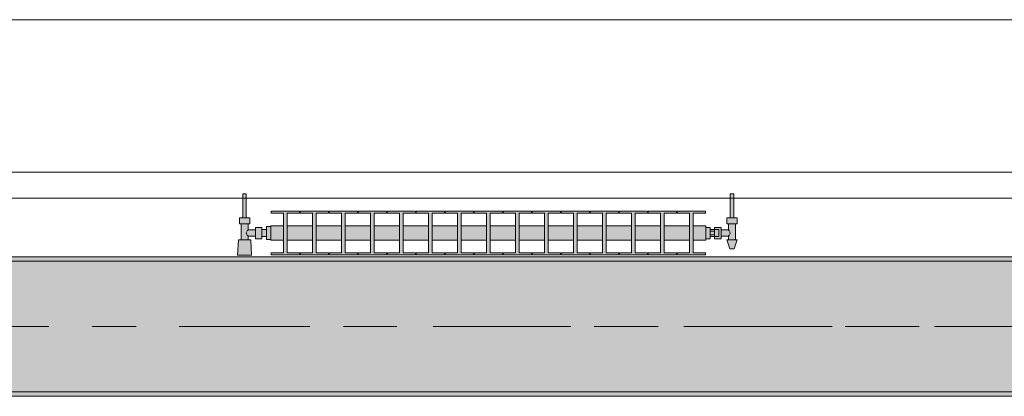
# Model space of a CAD drawing. Header units: metres. Extents: x -3.6 to 84.5, y -11 to 16.8.
# Tile 294 of 389: x 37.213 to 39.476, y 12.99 to 13.855. Entities that reach past the tile are written whole.
import ezdxf

# ---------------------------------------------------------------- set-up
doc = ezdxf.new("R2010")
doc.units = ezdxf.units.M
doc.header["$MEASUREMENT"] = 0
doc.linetypes.add('Achse', pattern=[0.2, 0.1, -0.05, 0, -0.05])
doc.linetypes.add('Strichlinie doppelt', pattern=[0.546806, 0.264583, -0.105833, 0.070556, -0.105833])
for name, color, linetype in [('451 - Universal.Achsen Raster', 7, 'Continuous'), ('604 - Struktur.Wand Aussen', 7, 'Continuous'), ('608 - Struktur.Träger', 7, 'Continuous'), ('801 - HKLSE.Heizung_ Klima_ Lüftung', 7, 'Continuous'), ('Neubau_653 - Abdeckung.TB Verkofferung', 7, 'Continuous')]:
    doc.layers.add(name, color=color, linetype=linetype)
pattern_1 = [(45, (0, 0), (-0.01767767, 0.01767767), [0, -0.025])]

msp = doc.modelspace()

# ---------------------------------------------------------------- hatches: boundary and pattern name
at = {"layer": '608 - Struktur.Träger', "linetype": 'Continuous', "lineweight": 0, "true_color": 0x000000}
h = msp.add_hatch(dxfattribs=at)
h.set_pattern_fill('Gips_0001', color=18, style=0, pattern_type=2)
h.set_pattern_definition(pattern_1)
h.paths.add_polyline_path([(36.69, 13.3), (39.97, 13.3), (39.97, 13.31), (36.69, 13.31)])
h = msp.add_hatch(dxfattribs=at)
h.set_pattern_fill('Beton__Stahlbeton_0001', color=18, style=0, pattern_type=2)
h.set_pattern_definition([(45, (0, 0), (-0.0848528, 0.0848528), []), (45, (-0.04243, 0.04243), (-0.0848528, 0.0848528), [0.09, -0.03])])
h.paths.add_polyline_path([(15.09, 13.3), (14.78, 13.3), (14.78, 13), (15.09, 13), (18.37, 13), (18.69, 13), (21.97, 13), (22.29, 13), (25.57, 13), (25.89, 13), (29.17, 13), (29.49, 13), (32.77, 13), (33.09, 13), (36.37, 13), (36.69, 13), (39.97, 13), (40.29, 13), (43.57, 13), (43.89, 13), (47.17, 13), (47.48, 13), (47.48, 13.3), (47.17, 13.3), (43.89, 13.3), (43.57, 13.3), (40.29, 13.3), (39.97, 13.3), (36.69, 13.3), (36.37, 13.3), (33.09, 13.3), (32.77, 13.3), (29.49, 13.3), (29.17, 13.3), (25.89, 13.3), (25.57, 13.3), (22.29, 13.3), (21.97, 13.3), (18.69, 13.3), (18.37, 13.3)])
h = msp.add_hatch(dxfattribs=at)
h.set_pattern_fill('Gips_0001', color=18, style=0, pattern_type=2)
h.set_pattern_definition(pattern_1)
h.paths.add_polyline_path([(36.69, 12.99), (39.97, 12.99), (39.97, 13), (36.69, 13)])
at = {"layer": '801 - HKLSE.Heizung_ Klima_ Lüftung', "linetype": 'Continuous', "lineweight": 0, "true_color": 0x3a3a3a}
for points in [[(37.79, 13.3503), (37.79, 13.3797), (37.78, 13.3797), (37.78, 13.373), (37.77, 13.373), (37.77, 13.378), (37.755, 13.378), (37.755, 13.372), (37.738, 13.372), (37.738, 13.386), (37.742, 13.386), (37.742, 13.4), (37.734, 13.4), (37.734, 13.455), (37.726, 13.455), (37.726, 13.4), (37.718, 13.4), (37.718, 13.386), (37.722, 13.386), (37.722, 13.349), (37.716, 13.349), (37.714, 13.314), (37.746, 13.314), (37.744, 13.349), (37.738, 13.349), (37.738, 13.358), (37.755, 13.358), (37.755, 13.352), (37.77, 13.352), (37.77, 13.357), (37.78, 13.357), (37.78, 13.3503)], [(38.79, 13.352), (38.8, 13.352), (38.8, 13.357), (38.81, 13.357), (38.81, 13.352), (38.825, 13.352), (38.825, 13.358), (38.842, 13.358), (38.842, 13.349), (38.838, 13.349), (38.845, 13.329), (38.855, 13.329), (38.862, 13.349), (38.858, 13.349), (38.858, 13.386), (38.862, 13.386), (38.862, 13.4), (38.854, 13.4), (38.854, 13.455), (38.846, 13.455), (38.846, 13.4), (38.838, 13.4), (38.838, 13.386), (38.842, 13.386), (38.842, 13.372), (38.825, 13.372), (38.825, 13.378), (38.81, 13.378), (38.81, 13.373), (38.8, 13.373), (38.8, 13.378), (38.79, 13.378)], [(37.79, 13.3817), (37.79, 13.3483), (37.8192, 13.3483), (37.8192, 13.3192), (37.7908, 13.3192), (37.7908, 13.315), (37.8558, 13.315), (37.8558, 13.3192), (37.8275, 13.3192), (37.8275, 13.3483), (37.8858, 13.3483), (37.8858, 13.3192), (37.8575, 13.3192), (37.8575, 13.315), (37.9225, 13.315), (37.9225, 13.3192), (37.8942, 13.3192), (37.8942, 13.3483), (37.9525, 13.3483), (37.9525, 13.3192), (37.9242, 13.3192), (37.9242, 13.315), (37.9892, 13.315), (37.9892, 13.3192), (37.9608, 13.3192), (37.9608, 13.3483), (38.0192, 13.3483), (38.0192, 13.3192), (37.9908, 13.3192), (37.9908, 13.315), (38.0558, 13.315), (38.0558, 13.3192), (38.0275, 13.3192), (38.0275, 13.3483), (38.0858, 13.3483), (38.0858, 13.3192), (38.0575, 13.3192), (38.0575, 13.315), (38.1225, 13.315), (38.1225, 13.3192), (38.0942, 13.3192), (38.0942, 13.3483), (38.1525, 13.3483), (38.1525, 13.3192), (38.1242, 13.3192), (38.1242, 13.315), (38.1892, 13.315), (38.1892, 13.3192), (38.1608, 13.3192), (38.1608, 13.3483), (38.2192, 13.3483), (38.2192, 13.3192), (38.1908, 13.3192), (38.1908, 13.315), (38.2558, 13.315), (38.2558, 13.3192), (38.2275, 13.3192), (38.2275, 13.3483), (38.2858, 13.3483), (38.2858, 13.3192), (38.2575, 13.3192), (38.2575, 13.315), (38.3225, 13.315), (38.3225, 13.3192), (38.2942, 13.3192), (38.2942, 13.3483), (38.3525, 13.3483), (38.3525, 13.3192), (38.3242, 13.3192), (38.3242, 13.315), (38.3892, 13.315), (38.3892, 13.3192), (38.3608, 13.3192), (38.3608, 13.3483), (38.4192, 13.3483), (38.4192, 13.3192), (38.3908, 13.3192), (38.3908, 13.315), (38.4558, 13.315), (38.4558, 13.3192), (38.4275, 13.3192), (38.4275, 13.3483), (38.4858, 13.3483), (38.4858, 13.3192), (38.4575, 13.3192), (38.4575, 13.315), (38.5225, 13.315), (38.5225, 13.3192), (38.4942, 13.3192), (38.4942, 13.3483), (38.5525, 13.3483), (38.5525, 13.3192), (38.5242, 13.3192), (38.5242, 13.315), (38.5892, 13.315), (38.5892, 13.3192), (38.5608, 13.3192), (38.5608, 13.3483), (38.6192, 13.3483), (38.6192, 13.3192), (38.5908, 13.3192), (38.5908, 13.315), (38.6558, 13.315), (38.6558, 13.3192), (38.6275, 13.3192), (38.6275, 13.3483), (38.6858, 13.3483), (38.6858, 13.3192), (38.6575, 13.3192), (38.6575, 13.315), (38.7225, 13.315), (38.7225, 13.3192), (38.6942, 13.3192), (38.6942, 13.3483), (38.7525, 13.3483), (38.7525, 13.3192), (38.7242, 13.3192), (38.7242, 13.315), (38.7892, 13.315), (38.7892, 13.3192), (38.7608, 13.3192), (38.7608, 13.3483), (38.79, 13.3483), (38.79, 13.3817), (38.7608, 13.3817), (38.7608, 13.4108), (38.7892, 13.4108), (38.7892, 13.415), (38.7242, 13.415), (38.7242, 13.4108), (38.7525, 13.4108), (38.7525, 13.3817), (38.6942, 13.3817), (38.6942, 13.4108), (38.7225, 13.4108), (38.7225, 13.415), (38.6575, 13.415), (38.6575, 13.4108), (38.6858, 13.4108), (38.6858, 13.3817), (38.6275, 13.3817), (38.6275, 13.4108), (38.6558, 13.4108), (38.6558, 13.415), (38.5908, 13.415), (38.5908, 13.4108), (38.6192, 13.4108), (38.6192, 13.3817), (38.5608, 13.3817), (38.5608, 13.4108), (38.5892, 13.4108), (38.5892, 13.415), (38.5242, 13.415), (38.5242, 13.4108), (38.5525, 13.4108), (38.5525, 13.3817), (38.4942, 13.3817), (38.4942, 13.4108), (38.5225, 13.4108), (38.5225, 13.415), (38.4575, 13.415), (38.4575, 13.4108), (38.4858, 13.4108), (38.4858, 13.3817), (38.4275, 13.3817), (38.4275, 13.4108), (38.4558, 13.4108), (38.4558, 13.415), (38.3908, 13.415), (38.3908, 13.4108), (38.4192, 13.4108), (38.4192, 13.3817), (38.3608, 13.3817), (38.3608, 13.4108), (38.3892, 13.4108), (38.3892, 13.415), (38.3242, 13.415), (38.3242, 13.4108), (38.3525, 13.4108), (38.3525, 13.3817), (38.2942, 13.3817), (38.2942, 13.4108), (38.3225, 13.4108), (38.3225, 13.415), (38.2575, 13.415), (38.2575, 13.4108), (38.2858, 13.4108), (38.2858, 13.3817), (38.2275, 13.3817), (38.2275, 13.4108), (38.2558, 13.4108), (38.2558, 13.415), (38.1908, 13.415), (38.1908, 13.4108), (38.2192, 13.4108), (38.2192, 13.3817), (38.1608, 13.3817), (38.1608, 13.4108), (38.1892, 13.4108), (38.1892, 13.415), (38.1242, 13.415), (38.1242, 13.4108), (38.1525, 13.4108), (38.1525, 13.3817), (38.0942, 13.3817), (38.0942, 13.4108), (38.1225, 13.4108), (38.1225, 13.415), (38.0575, 13.415), (38.0575, 13.4108), (38.0858, 13.4108), (38.0858, 13.3817), (38.0275, 13.3817), (38.0275, 13.4108), (38.0558, 13.4108), (38.0558, 13.415), (37.9908, 13.415), (37.9908, 13.4108), (38.0192, 13.4108), (38.0192, 13.3817), (37.9608, 13.3817), (37.9608, 13.4108), (37.9892, 13.4108), (37.9892, 13.415), (37.9242, 13.415), (37.9242, 13.4108), (37.9525, 13.4108), (37.9525, 13.3817), (37.8942, 13.3817), (37.8942, 13.4108), (37.9225, 13.4108), (37.9225, 13.415), (37.8575, 13.415), (37.8575, 13.4108), (37.8858, 13.4108), (37.8858, 13.3817), (37.8275, 13.3817), (37.8275, 13.4108), (37.8558, 13.4108), (37.8558, 13.415), (37.7908, 13.415), (37.7908, 13.4108), (37.8192, 13.4108), (37.8192, 13.3817)]]:
    msp.add_hatch(color=250, dxfattribs=at).paths.add_polyline_path(points)

# ---------------------------------------------------------------- linework, layer by layer
at = {"layer": '451 - Universal.Achsen Raster', "color": 160, "linetype": 'Strichlinie doppelt', "lineweight": 9, "true_color": 0x3232ff}
msp.add_line((64.935, 13.15), (-3.175, 13.15), dxfattribs=at)
at = {"layer": '604 - Struktur.Wand Aussen', "color": 7, "linetype": 'Continuous', "lineweight": 13}
for p, q in [((39.53, 13.855), (37.13, 13.855)), ((37.13, 13.445), (39.53, 13.445))]:
    msp.add_line(p, q, dxfattribs=at)
at = {"layer": '608 - Struktur.Träger', "color": 7, "linetype": 'Continuous', "lineweight": 13}
for p, q in [((14.78, 13.31), (47.48, 13.31)), ((39.97, 13.3), (36.69, 13.3)), ((14.78, 12.99), (47.48, 12.99))]:
    msp.add_line(p, q, dxfattribs=at)
at = {"layer": '608 - Struktur.Träger', "color": 7, "linetype": 'Continuous', "lineweight": 5}
for p, q in [((39.97, 13.31), (36.69, 13.31)), ((39.97, 12.99), (36.69, 12.99))]:
    msp.add_line(p, q, dxfattribs=at)
at = {"layer": '608 - Struktur.Träger', "color": 7, "linetype": 'Achse', "lineweight": 9}
msp.add_line((14.78, 13.15), (47.48, 13.15), dxfattribs=at)
at = {"layer": '608 - Struktur.Träger', "color": 7, "linetype": 'Continuous', "lineweight": 13, "flags": 128}
msp.add_lwpolyline([(47.48, 13), (47.17, 13), (43.89, 13), (43.57, 13), (40.29, 13), (39.97, 13), (36.69, 13), (36.37, 13), (33.09, 13), (32.77, 13), (29.49, 13), (29.17, 13), (25.89, 13), (25.57, 13), (22.29, 13), (21.97, 13), (18.69, 13), (18.37, 13), (15.09, 13), (14.78, 13)], dxfattribs=at)
at = {"layer": '801 - HKLSE.Heizung_ Klima_ Lüftung', "color": 7, "linetype": 'Continuous', "lineweight": 5, "true_color": 0xebebeb}
for p, q in [((37.7272, 13.455), (37.726, 13.455)), ((37.726, 13.455), (37.726, 13.4)), ((37.73, 13.455), (37.7272, 13.455)), ((37.7328, 13.455), (37.73, 13.455)), ((37.734, 13.455), (37.7328, 13.455)), ((37.734, 13.455), (37.734, 13.4)), ((38.846, 13.455), (38.8472, 13.455)), ((38.846, 13.455), (38.846, 13.4)), ((38.8472, 13.455), (38.85, 13.455)), ((38.85, 13.455), (38.8528, 13.455)), ((38.8528, 13.455), (38.854, 13.455)), ((38.854, 13.455), (38.854, 13.4)), ((37.724, 13.4), (37.718, 13.4)), ((37.718, 13.4), (37.718, 13.386)), ((37.736, 13.4), (37.724, 13.4)), ((37.7272, 13.4), (37.726, 13.4)), ((37.73, 13.4), (37.7272, 13.4)), ((37.7328, 13.4), (37.73, 13.4)), ((37.734, 13.4), (37.7328, 13.4)), ((37.742, 13.4), (37.736, 13.4)), ((37.742, 13.4), (37.742, 13.386)), ((37.7908, 13.415), (37.7908, 13.4108)), ((37.8558, 13.415), (37.7908, 13.415)), ((37.7908, 13.415), (37.7908, 13.4108)), ((37.7908, 13.4108), (37.8192, 13.4108)), ((37.8192, 13.4108), (37.8192, 13.3192)), ((37.8275, 13.3192), (37.8275, 13.4108)), ((37.8275, 13.4108), (37.8558, 13.4108)), ((37.8558, 13.4108), (37.8558, 13.415)), ((37.8575, 13.415), (37.8575, 13.4108)), ((37.9225, 13.415), (37.8575, 13.415)), ((37.8575, 13.415), (37.8575, 13.4108)), ((37.8575, 13.4108), (37.8858, 13.4108)), ((37.8858, 13.4108), (37.8858, 13.3192)), ((37.8942, 13.3192), (37.8942, 13.4108)), ((37.8942, 13.4108), (37.9225, 13.4108)), ((37.9225, 13.4108), (37.9225, 13.415)), ((37.9225, 13.4108), (37.9225, 13.415)), ((37.9892, 13.415), (37.9242, 13.415)), ((37.9242, 13.415), (37.9242, 13.4108)), ((37.9242, 13.4108), (37.9525, 13.4108)), ((37.9525, 13.4108), (37.9525, 13.3192)), ((37.9608, 13.3192), (37.9608, 13.4108)), ((37.9608, 13.4108), (37.9892, 13.4108)), ((37.9892, 13.4108), (37.9892, 13.415)), ((37.9892, 13.4108), (37.9892, 13.415)), ((38.0558, 13.415), (37.9908, 13.415)), ((37.9908, 13.415), (37.9908, 13.4108)), ((37.9908, 13.4108), (38.0192, 13.4108)), ((38.0192, 13.4108), (38.0192, 13.3192)), ((38.0275, 13.3192), (38.0275, 13.4108)), ((38.0275, 13.4108), (38.0558, 13.4108)), ((38.0558, 13.4108), (38.0558, 13.415)), ((38.0575, 13.415), (38.0575, 13.4108)), ((38.1225, 13.415), (38.0575, 13.415)), ((38.0575, 13.415), (38.0575, 13.4108)), ((38.0575, 13.4108), (38.0858, 13.4108)), ((38.0858, 13.4108), (38.0858, 13.3192)), ((38.0942, 13.3192), (38.0942, 13.4108)), ((38.0942, 13.4108), (38.1225, 13.4108)), ((38.1225, 13.4108), (38.1225, 13.415)), ((38.1225, 13.4108), (38.1225, 13.415)), ((38.1892, 13.415), (38.1242, 13.415)), ((38.1242, 13.415), (38.1242, 13.4108)), ((38.1242, 13.4108), (38.1525, 13.4108)), ((38.1525, 13.4108), (38.1525, 13.3192)), ((38.1608, 13.3192), (38.1608, 13.4108)), ((38.1608, 13.4108), (38.1892, 13.4108)), ((38.1892, 13.4108), (38.1892, 13.415)), ((38.1908, 13.415), (38.1908, 13.4108)), ((38.2558, 13.415), (38.1908, 13.415)), ((38.1908, 13.415), (38.1908, 13.4108)), ((38.1908, 13.4108), (38.2192, 13.4108)), ((38.2192, 13.4108), (38.2192, 13.3192)), ((38.2275, 13.3192), (38.2275, 13.4108)), ((38.2275, 13.4108), (38.2558, 13.4108)), ((38.2558, 13.4108), (38.2558, 13.415)), ((38.3225, 13.415), (38.2575, 13.415)), ((38.2575, 13.415), (38.2575, 13.4108)), ((38.2575, 13.4108), (38.2858, 13.4108)), ((38.2858, 13.4108), (38.2858, 13.3192)), ((38.2942, 13.3192), (38.2942, 13.4108)), ((38.2942, 13.4108), (38.3225, 13.4108)), ((38.3225, 13.4108), (38.3225, 13.415)), ((38.3225, 13.4108), (38.3225, 13.415)), ((38.3892, 13.415), (38.3242, 13.415)), ((38.3242, 13.415), (38.3242, 13.4108)), ((38.3242, 13.4108), (38.3525, 13.4108)), ((38.3525, 13.4108), (38.3525, 13.3192)), ((38.3608, 13.3192), (38.3608, 13.4108)), ((38.3608, 13.4108), (38.3892, 13.4108)), ((38.3892, 13.4108), (38.3892, 13.415)), ((38.3892, 13.4108), (38.3892, 13.415)), ((38.3908, 13.415), (38.3908, 13.4108)), ((38.4558, 13.415), (38.3908, 13.415)), ((38.3908, 13.415), (38.3908, 13.4108)), ((38.3908, 13.4108), (38.4192, 13.4108)), ((38.4192, 13.4108), (38.4192, 13.3192)), ((38.4275, 13.3192), (38.4275, 13.4108)), ((38.4275, 13.4108), (38.4558, 13.4108)), ((38.4558, 13.4108), (38.4558, 13.415)), ((38.5225, 13.415), (38.4575, 13.415)), ((38.4575, 13.415), (38.4575, 13.4108)), ((38.4575, 13.4108), (38.4858, 13.4108)), ((38.4858, 13.4108), (38.4858, 13.3192)), ((38.4942, 13.3192), (38.4942, 13.4108)), ((38.4942, 13.4108), (38.5225, 13.4108)), ((38.5225, 13.4108), (38.5225, 13.415)), ((38.5892, 13.415), (38.5242, 13.415)), ((38.5242, 13.415), (38.5242, 13.4108)), ((38.5242, 13.4108), (38.5525, 13.4108)), ((38.5525, 13.4108), (38.5525, 13.3192)), ((38.5608, 13.3192), (38.5608, 13.4108)), ((38.5608, 13.4108), (38.5892, 13.4108)), ((38.5892, 13.4108), (38.5892, 13.415)), ((38.5892, 13.4108), (38.5892, 13.415)), ((38.5908, 13.415), (38.5908, 13.4108)), ((38.6558, 13.415), (38.5908, 13.415)), ((38.5908, 13.415), (38.5908, 13.4108)), ((38.5908, 13.4108), (38.6192, 13.4108)), ((38.6192, 13.4108), (38.6192, 13.3192)), ((38.6275, 13.3192), (38.6275, 13.4108)), ((38.6275, 13.4108), (38.6558, 13.4108)), ((38.6558, 13.4108), (38.6558, 13.415)), ((38.6575, 13.415), (38.6575, 13.4108)), ((38.7225, 13.415), (38.6575, 13.415)), ((38.6575, 13.415), (38.6575, 13.4108)), ((38.6575, 13.4108), (38.6858, 13.4108)), ((38.6858, 13.4108), (38.6858, 13.3192)), ((38.6942, 13.3192), (38.6942, 13.4108)), ((38.6942, 13.4108), (38.7225, 13.4108)), ((38.7225, 13.4108), (38.7225, 13.415)), ((38.7225, 13.4108), (38.7225, 13.415)), ((38.7242, 13.415), (38.7242, 13.4108)), ((38.7892, 13.415), (38.7242, 13.415)), ((38.7242, 13.415), (38.7242, 13.4108)), ((38.7242, 13.4108), (38.7525, 13.4108)), ((38.7525, 13.4108), (38.7525, 13.3192)), ((38.7608, 13.3192), (38.7608, 13.4108)), ((38.7608, 13.4108), (38.7892, 13.4108)), ((38.7892, 13.4108), (38.7892, 13.415)), ((38.838, 13.4), (38.844, 13.4)), ((38.838, 13.4), (38.838, 13.386)), ((38.844, 13.4), (38.856, 13.4)), ((38.846, 13.4), (38.8472, 13.4)), ((38.8472, 13.4), (38.85, 13.4)), ((38.85, 13.4), (38.8528, 13.4)), ((38.8528, 13.4), (38.854, 13.4)), ((38.856, 13.4), (38.862, 13.4)), ((38.862, 13.4), (38.862, 13.386)), ((37.724, 13.386), (37.718, 13.386)), ((37.722, 13.386), (37.722, 13.349)), ((37.736, 13.386), (37.724, 13.386)), ((37.742, 13.386), (37.736, 13.386)), ((37.738, 13.372), (37.7363, 13.3699)), ((37.738, 13.386), (37.738, 13.372)), ((37.738, 13.372), (37.755, 13.372)), ((37.755, 13.378), (37.755, 13.3715)), ((37.755, 13.378), (37.77, 13.378)), ((37.755, 13.3715), (37.755, 13.3585)), ((37.77, 13.378), (37.77, 13.3715)), ((37.77, 13.373), (37.78, 13.373)), ((37.77, 13.3715), (37.77, 13.3585)), ((37.78, 13.3797), (37.78, 13.365)), ((37.78, 13.3797), (37.79, 13.3797)), ((37.78, 13.3797), (37.78, 13.365)), ((37.78, 13.3797), (37.79, 13.3797)), ((37.78, 13.373), (37.78, 13.3707)), ((37.79, 13.3817), (37.79, 13.3768)), ((37.79, 13.3817), (37.8192, 13.3817)), ((37.79, 13.3768), (37.79, 13.365)), ((37.8275, 13.3817), (37.8858, 13.3817)), ((37.8942, 13.3817), (37.9525, 13.3817)), ((37.9608, 13.3817), (38.0192, 13.3817)), ((38.0275, 13.3817), (38.0858, 13.3817)), ((38.0942, 13.3817), (38.1525, 13.3817)), ((38.1608, 13.3817), (38.2192, 13.3817)), ((38.2275, 13.3817), (38.2858, 13.3817)), ((38.2942, 13.3817), (38.3525, 13.3817)), ((38.3608, 13.3817), (38.4192, 13.3817)), ((38.4275, 13.3817), (38.4858, 13.3817)), ((38.4942, 13.3817), (38.5525, 13.3817)), ((38.5608, 13.3817), (38.6192, 13.3817)), ((38.6275, 13.3817), (38.6858, 13.3817)), ((38.6942, 13.3817), (38.7525, 13.3817)), ((38.7608, 13.3817), (38.79, 13.3817)), ((38.79, 13.3817), (38.79, 13.3768)), ((38.79, 13.378), (38.8, 13.378)), ((38.79, 13.3768), (38.79, 13.365)), ((38.8, 13.378), (38.8, 13.365)), ((38.81, 13.373), (38.8, 13.373)), ((38.81, 13.373), (38.81, 13.378)), ((38.81, 13.378), (38.81, 13.3715)), ((38.825, 13.378), (38.81, 13.378)), ((38.81, 13.373), (38.81, 13.3707)), ((38.81, 13.373), (38.82, 13.373)), ((38.81, 13.373), (38.81, 13.3707)), ((38.81, 13.3715), (38.81, 13.3693)), ((38.82, 13.373), (38.82, 13.3707)), ((38.825, 13.378), (38.825, 13.3715)), ((38.842, 13.372), (38.825, 13.372)), ((38.825, 13.3715), (38.825, 13.3585)), ((38.838, 13.386), (38.844, 13.386)), ((38.842, 13.386), (38.842, 13.372)), ((38.842, 13.372), (38.8437, 13.3699)), ((38.844, 13.386), (38.856, 13.386)), ((38.856, 13.386), (38.862, 13.386)), ((38.858, 13.386), (38.858, 13.349)), ((37.716, 13.349), (37.714, 13.314)), ((37.7201, 13.349), (37.716, 13.349)), ((37.73, 13.349), (37.7201, 13.349)), ((37.7399, 13.349), (37.73, 13.349)), ((37.7353, 13.3679), (37.7339, 13.365)), ((37.7339, 13.365), (37.7353, 13.3621)), ((37.7363, 13.3699), (37.7358, 13.3689)), ((37.7358, 13.3611), (37.7363, 13.3601)), ((37.7363, 13.3601), (37.738, 13.358)), ((37.738, 13.358), (37.738, 13.349)), ((37.738, 13.358), (37.755, 13.358)), ((37.744, 13.349), (37.7399, 13.349)), ((37.744, 13.349), (37.746, 13.314)), ((37.755, 13.3585), (37.755, 13.352)), ((37.755, 13.352), (37.77, 13.352)), ((37.77, 13.3585), (37.77, 13.352)), ((37.77, 13.357), (37.78, 13.357)), ((37.78, 13.3707), (37.78, 13.365)), ((37.78, 13.365), (37.78, 13.3503)), ((37.78, 13.365), (37.78, 13.3503)), ((37.78, 13.365), (37.78, 13.3593)), ((37.78, 13.3593), (37.78, 13.357)), ((37.78, 13.3503), (37.79, 13.3503)), ((37.78, 13.3503), (37.79, 13.3503)), ((37.78, 13.3503), (37.79, 13.3503)), ((37.78, 13.3503), (37.79, 13.3503)), ((37.79, 13.365), (37.79, 13.3532)), ((37.79, 13.3532), (37.79, 13.3483)), ((37.79, 13.3483), (37.8192, 13.3483)), ((37.8275, 13.3483), (37.8858, 13.3483)), ((37.8942, 13.3483), (37.9525, 13.3483)), ((37.9608, 13.3483), (38.0192, 13.3483)), ((38.0275, 13.3483), (38.0858, 13.3483)), ((38.0942, 13.3483), (38.1525, 13.3483)), ((38.1608, 13.3483), (38.2192, 13.3483)), ((38.2275, 13.3483), (38.2858, 13.3483)), ((38.2942, 13.3483), (38.3525, 13.3483)), ((38.3608, 13.3483), (38.4192, 13.3483)), ((38.4275, 13.3483), (38.4858, 13.3483)), ((38.4942, 13.3483), (38.5525, 13.3483)), ((38.5608, 13.3483), (38.6192, 13.3483)), ((38.6275, 13.3483), (38.6858, 13.3483)), ((38.6942, 13.3483), (38.7525, 13.3483)), ((38.7608, 13.3483), (38.79, 13.3483)), ((38.79, 13.365), (38.79, 13.3532)), ((38.79, 13.3532), (38.79, 13.3483)), ((38.79, 13.352), (38.8, 13.352)), ((38.79, 13.352), (38.8, 13.352)), ((38.79, 13.352), (38.8, 13.352)), ((38.79, 13.352), (38.8, 13.352)), ((38.8, 13.3693), (38.81, 13.3693)), ((38.8, 13.365), (38.8, 13.352)), ((38.8, 13.3607), (38.81, 13.3607)), ((38.81, 13.357), (38.8, 13.357)), ((38.81, 13.3707), (38.81, 13.365)), ((38.81, 13.3707), (38.81, 13.3693)), ((38.81, 13.3693), (38.81, 13.365)), ((38.81, 13.365), (38.81, 13.3607)), ((38.81, 13.365), (38.81, 13.3593)), ((38.81, 13.3607), (38.81, 13.3585)), ((38.81, 13.3607), (38.81, 13.3593)), ((38.81, 13.3593), (38.81, 13.357)), ((38.81, 13.3593), (38.81, 13.357)), ((38.81, 13.3585), (38.81, 13.352)), ((38.81, 13.357), (38.82, 13.357)), ((38.81, 13.352), (38.81, 13.357)), ((38.825, 13.352), (38.81, 13.352)), ((38.82, 13.3707), (38.82, 13.365)), ((38.82, 13.365), (38.82, 13.3593)), ((38.82, 13.3593), (38.82, 13.357)), ((38.825, 13.3585), (38.825, 13.352)), ((38.842, 13.358), (38.825, 13.358)), ((38.838, 13.349), (38.8415, 13.349)), ((38.838, 13.349), (38.845, 13.329)), ((38.8415, 13.349), (38.85, 13.349)), ((38.8437, 13.3601), (38.842, 13.358)), ((38.842, 13.358), (38.842, 13.349)), ((38.8437, 13.3699), (38.8442, 13.3689)), ((38.8442, 13.3611), (38.8437, 13.3601)), ((38.8447, 13.3679), (38.8461, 13.365)), ((38.8461, 13.365), (38.8447, 13.3621)), ((38.85, 13.349), (38.8585, 13.349)), ((38.862, 13.349), (38.855, 13.329)), ((38.8585, 13.349), (38.862, 13.349)), ((38.845, 13.329), (38.8465, 13.329)), ((38.8465, 13.329), (38.85, 13.329)), ((38.85, 13.329), (38.8535, 13.329)), ((38.8535, 13.329), (38.855, 13.329)), ((37.7187, 13.314), (37.714, 13.314)), ((37.714, 13.314), (37.7187, 13.314)), ((37.73, 13.314), (37.7187, 13.314)), ((37.7187, 13.314), (37.73, 13.314)), ((37.7413, 13.314), (37.73, 13.314)), ((37.73, 13.314), (37.7413, 13.314)), ((37.7413, 13.314), (37.746, 13.314)), ((37.746, 13.314), (37.7413, 13.314)), ((37.7908, 13.3192), (37.7908, 13.315)), ((37.8192, 13.3192), (37.7908, 13.3192)), ((37.7908, 13.3192), (37.7908, 13.315)), ((37.7908, 13.315), (37.8558, 13.315)), ((37.7908, 13.315), (37.8558, 13.315)), ((37.8558, 13.3192), (37.8275, 13.3192)), ((37.8558, 13.315), (37.8558, 13.3192)), ((37.8575, 13.3192), (37.8575, 13.315)), ((37.8858, 13.3192), (37.8575, 13.3192)), ((37.8575, 13.3192), (37.8575, 13.315)), ((37.8575, 13.315), (37.9225, 13.315)), ((37.8575, 13.315), (37.9225, 13.315)), ((37.9225, 13.3192), (37.8942, 13.3192)), ((37.9225, 13.315), (37.9225, 13.3192)), ((37.9225, 13.315), (37.9225, 13.3192)), ((37.9525, 13.3192), (37.9242, 13.3192)), ((37.9242, 13.3192), (37.9242, 13.315)), ((37.9242, 13.315), (37.9892, 13.315)), ((37.9242, 13.315), (37.9892, 13.315)), ((37.9892, 13.3192), (37.9608, 13.3192)), ((37.9892, 13.315), (37.9892, 13.3192)), ((37.9892, 13.315), (37.9892, 13.3192)), ((38.0192, 13.3192), (37.9908, 13.3192)), ((37.9908, 13.3192), (37.9908, 13.315)), ((37.9908, 13.315), (38.0558, 13.315)), ((37.9908, 13.315), (38.0558, 13.315)), ((38.0558, 13.3192), (38.0275, 13.3192)), ((38.0558, 13.315), (38.0558, 13.3192)), ((38.0575, 13.3192), (38.0575, 13.315)), ((38.0858, 13.3192), (38.0575, 13.3192)), ((38.0575, 13.3192), (38.0575, 13.315)), ((38.0575, 13.315), (38.1225, 13.315)), ((38.0575, 13.315), (38.1225, 13.315)), ((38.1225, 13.3192), (38.0942, 13.3192)), ((38.1225, 13.315), (38.1225, 13.3192)), ((38.1225, 13.315), (38.1225, 13.3192)), ((38.1525, 13.3192), (38.1242, 13.3192)), ((38.1242, 13.3192), (38.1242, 13.315)), ((38.1242, 13.315), (38.1892, 13.315)), ((38.1242, 13.315), (38.1892, 13.315)), ((38.1892, 13.3192), (38.1608, 13.3192)), ((38.1892, 13.315), (38.1892, 13.3192)), ((38.1908, 13.3192), (38.1908, 13.315)), ((38.2192, 13.3192), (38.1908, 13.3192)), ((38.1908, 13.3192), (38.1908, 13.315)), ((38.1908, 13.315), (38.2558, 13.315)), ((38.1908, 13.315), (38.2558, 13.315)), ((38.2558, 13.3192), (38.2275, 13.3192)), ((38.2558, 13.315), (38.2558, 13.3192)), ((38.2858, 13.3192), (38.2575, 13.3192)), ((38.2575, 13.3192), (38.2575, 13.315)), ((38.2575, 13.315), (38.3225, 13.315)), ((38.2575, 13.315), (38.3225, 13.315)), ((38.3225, 13.3192), (38.2942, 13.3192)), ((38.3225, 13.315), (38.3225, 13.3192)), ((38.3225, 13.315), (38.3225, 13.3192)), ((38.3525, 13.3192), (38.3242, 13.3192)), ((38.3242, 13.3192), (38.3242, 13.315)), ((38.3242, 13.315), (38.3892, 13.315)), ((38.3242, 13.315), (38.3892, 13.315)), ((38.3892, 13.3192), (38.3608, 13.3192)), ((38.3892, 13.315), (38.3892, 13.3192)), ((38.3892, 13.315), (38.3892, 13.3192)), ((38.3908, 13.3192), (38.3908, 13.315)), ((38.4192, 13.3192), (38.3908, 13.3192)), ((38.3908, 13.3192), (38.3908, 13.315)), ((38.3908, 13.315), (38.4558, 13.315)), ((38.3908, 13.315), (38.4558, 13.315)), ((38.4558, 13.3192), (38.4275, 13.3192)), ((38.4558, 13.315), (38.4558, 13.3192)), ((38.4858, 13.3192), (38.4575, 13.3192)), ((38.4575, 13.3192), (38.4575, 13.315)), ((38.4575, 13.315), (38.5225, 13.315)), ((38.4575, 13.315), (38.5225, 13.315)), ((38.5225, 13.3192), (38.4942, 13.3192)), ((38.5225, 13.315), (38.5225, 13.3192)), ((38.5525, 13.3192), (38.5242, 13.3192)), ((38.5242, 13.3192), (38.5242, 13.315)), ((38.5242, 13.315), (38.5892, 13.315)), ((38.5242, 13.315), (38.5892, 13.315)), ((38.5892, 13.3192), (38.5608, 13.3192)), ((38.5892, 13.315), (38.5892, 13.3192)), ((38.5892, 13.315), (38.5892, 13.3192)), ((38.5908, 13.3192), (38.5908, 13.315)), ((38.6192, 13.3192), (38.5908, 13.3192)), ((38.5908, 13.3192), (38.5908, 13.315)), ((38.5908, 13.315), (38.6558, 13.315)), ((38.5908, 13.315), (38.6558, 13.315)), ((38.6558, 13.3192), (38.6275, 13.3192)), ((38.6558, 13.315), (38.6558, 13.3192)), ((38.6575, 13.3192), (38.6575, 13.315)), ((38.6858, 13.3192), (38.6575, 13.3192)), ((38.6575, 13.3192), (38.6575, 13.315)), ((38.6575, 13.315), (38.7225, 13.315)), ((38.6575, 13.315), (38.7225, 13.315)), ((38.7225, 13.3192), (38.6942, 13.3192)), ((38.7225, 13.315), (38.7225, 13.3192)), ((38.7225, 13.315), (38.7225, 13.3192)), ((38.7242, 13.3192), (38.7242, 13.315)), ((38.7525, 13.3192), (38.7242, 13.3192)), ((38.7242, 13.3192), (38.7242, 13.315)), ((38.7242, 13.315), (38.7892, 13.315)), ((38.7242, 13.315), (38.7892, 13.315)), ((38.7892, 13.3192), (38.7608, 13.3192)), ((38.7892, 13.315), (38.7892, 13.3192))]:
    msp.add_line(p, q, dxfattribs=at)
at = {"layer": 'Neubau_653 - Abdeckung.TB Verkofferung', "color": 1, "linetype": 'Continuous', "lineweight": 9}
msp.add_line((15.11, 13.505), (47.24, 13.505), dxfattribs=at)
at = {"layer": 'Neubau_653 - Abdeckung.TB Verkofferung', "color": 1, "linetype": 'Continuous', "lineweight": 5}
msp.add_line((40.2575, 12.99), (36.72, 12.99), dxfattribs=at)

doc.saveas('drawing.dxf')
